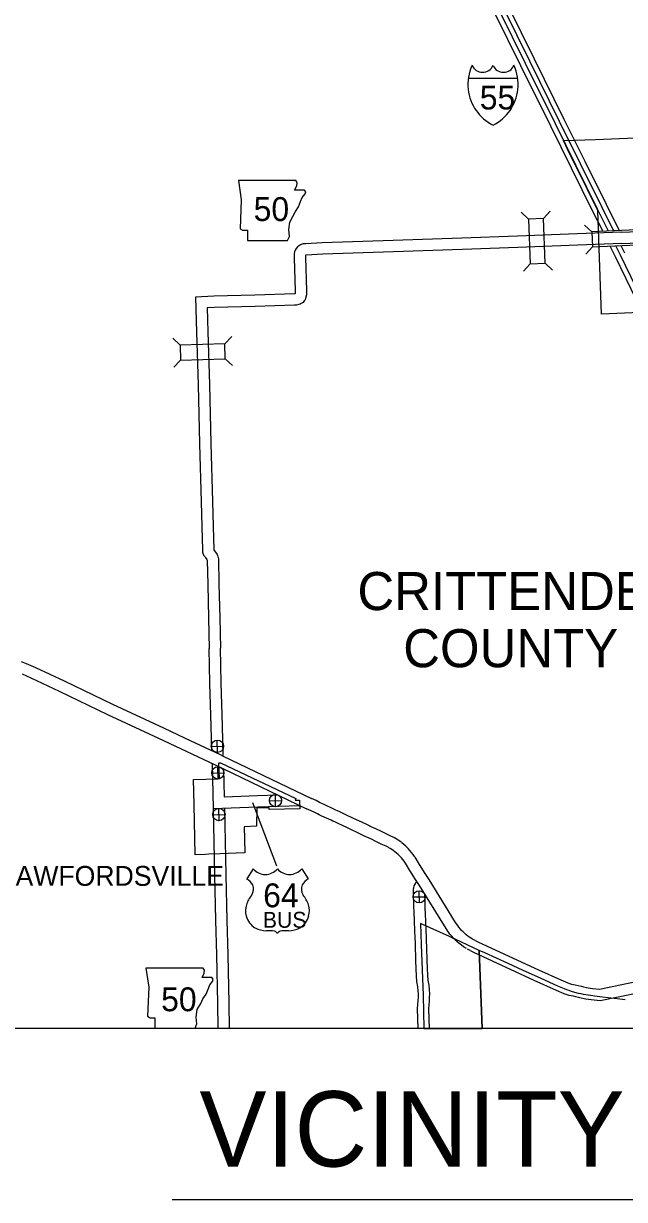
# Model space of a CAD drawing. Extents: x -117616 to 64730, y 54117 to 789866.
# Drawn here: x 61762 to 61921.6, y 55325.7 to 55637.7 of the extents above; entities that cross this region are included whole.
import ezdxf

# ---------------------------------------------------------------- set-up
doc = ezdxf.new("R2010")
doc.units = 0
for name, color, linetype in [('10', 7, 'Continuous'), ('15', 7, 'Continuous'), ('19', 7, 'Continuous'), ('20', 7, 'Continuous'), ('21', 7, 'Continuous'), ('22', 7, 'Continuous'), ('23', 7, 'Continuous'), ('26', 7, 'Continuous'), ('6', 7, 'Continuous'), ('Default', 7, 'Continuous'), ('R_Draft', 7, 'Continuous'), ('R_No Plot', 7, 'Continuous')]:
    doc.layers.add(name, color=color, linetype=linetype)

msp = doc.modelspace()

# ---------------------------------------------------------------- linework, layer by layer
at = {"layer": '10'}
for points in [[(61920.77, 55582.36), (61931.65, 55582.79), (61931.79, 55582.8), (61931.83, 55582.8), (61931.88, 55582.82), (61932.33, 55582.99), (61932.59, 55583.09), (61933.12, 55583.36), (61933.53, 55583.5), (61939.46, 55586.47), (61939.54, 55586.5)], [(61920.89, 55579.36), (61931.75, 55579.79), (61932.05, 55579.8), (61932.51, 55579.87), (61932.88, 55579.99), (61933.38, 55580.18), (61933.79, 55580.33), (61934.28, 55580.59), (61934.68, 55580.72), (61940.74, 55583.76), (61940.78, 55583.77)], [(61920.77, 55582.36), (61909.02, 55581.89), (61893.17, 55581.29), (61878.42, 55580.79), (61860.11, 55580.18), (61841.34, 55579.51), (61836.93, 55579.31), (61836.29, 55579.27), (61835.73, 55579.1), (61835.56, 55578.98), (61835.29, 55578.86), (61834.79, 55578.52), (61834.37, 55578.01), (61834.15, 55577.56), (61833.98, 55577.17), (61833.9, 55576.72), (61833.88, 55576.27), (61833.88, 55575.6), (61834.14, 55566.78), (61834.12, 55566.12), (61834.09, 55566.03), (61833.92, 55566.04), (61823.41, 55565.64), (61812.56, 55565.37), (61807.67, 55565.15), (61807.93, 55555.87), (61808.35, 55541.86), (61808.77, 55526.17), (61809.22, 55510.82), (61809.47, 55501.01), (61809.5, 55498.19), (61809.53, 55497.82), (61809.56, 55497.49), (61809.65, 55497.17), (61809.82, 55496.66), (61810.12, 55496.31), (61810.28, 55496.12), (61810.7, 55495.51), (61810.71, 55495.5), (61810.75, 55495.36), (61810.75, 55495.36), (61810.91, 55488.85), (61811.14, 55479.91), (61811.33, 55471.92)], [(61920.89, 55579.36), (61909.14, 55578.89), (61893.28, 55578.29), (61878.52, 55577.8), (61860.22, 55577.18), (61841.47, 55576.51), (61837.09, 55576.31), (61836.91, 55576.3), (61836.88, 55576.29), (61836.88, 55576.19), (61836.88, 55575.65), (61837.14, 55566.78), (61837.1, 55565.71), (61836.96, 55565.14), (61836.89, 55564.87), (61836.75, 55564.46), (61836.54, 55564.13), (61836.24, 55563.69), (61835.71, 55563.41), (61835.49, 55563.28), (61835.07, 55563.16), (61834.51, 55563.02), (61833.92, 55563.04), (61823.51, 55562.64), (61812.66, 55562.37), (61810.75, 55562.28), (61810.93, 55555.96), (61811.35, 55541.94), (61811.76, 55526.25), (61812.22, 55510.91), (61812.47, 55501.06), (61812.5, 55498.32), (61812.52, 55498.12), (61812.66, 55497.93), (61813.27, 55497.07), (61813.4, 55496.83), (61813.55, 55496.54), (61813.61, 55496.26), (61813.67, 55496.07), (61813.74, 55495.66), (61813.91, 55488.92), (61814.14, 55479.99), (61814.33, 55471.99)], [(61812, 55444.84), (61811.82, 55451.31), (61811.52, 55462.69), (61811.33, 55471.93)], [(61815.04, 55443.39), (61814.82, 55451.39), (61814.52, 55462.76), (61814.33, 55471.99)], [(61812.36, 55429.36), (61812.75, 55411.78), (61813, 55399.76), (61813.23, 55390.56), (61813.5, 55377.72), (61813.64, 55371.05)], [(61815.35, 55429.48), (61815.75, 55411.84), (61816, 55399.83), (61816.23, 55390.63), (61816.5, 55377.78), (61816.64, 55371.05)], [(61866.79, 55371.05), (61866.65, 55376.31), (61866.72, 55377.53), (61866.79, 55378.43), (61866.84, 55379.45), (61866.86, 55380.19), (61866.8, 55381.07), (61866.69, 55382.14), (61866.45, 55383.5), (61866.33, 55385.01), (61866.27, 55386.87), (61866.18, 55389.08), (61866.18, 55389.56), (61866.16, 55390.32), (61866.13, 55391.05), (61866.12, 55391.51), (61866.09, 55392.33), (61866.07, 55393.04), (61866.04, 55393.6), (61866.04, 55394.08), (61866.01, 55394.82), (61865.98, 55395.6), (61865.94, 55396.54), (61865.9, 55397.64), (61865.88, 55397.9), (61865.85, 55398.69), (61865.84, 55399.33), (61865.8, 55400.11), (61865.78, 55400.39), (61865.74, 55401.17), (61865.72, 55401.8), (61865.69, 55402.39), (61865.66, 55403.08), (61865.65, 55403.85), (61865.63, 55404.32), (61865.57, 55406.25), (61865.52, 55407.37), (61865.56, 55408.12), (61865.64, 55408.4), (61865.77, 55408.89), (61865.97, 55409.34), (61866.41, 55410.09)], [(61869.8, 55371.05), (61869.65, 55376.26), (61869.71, 55377.32), (61869.79, 55378.24), (61869.84, 55379.33), (61869.86, 55380.25), (61869.79, 55381.33), (61869.67, 55382.55), (61869.43, 55383.88), (61869.33, 55385.18), (61869.27, 55386.98), (61869.18, 55389.14), (61869.18, 55389.61), (61869.15, 55390.43), (61869.13, 55391.13), (61869.12, 55391.59), (61869.09, 55392.43), (61869.06, 55393.15), (61869.04, 55393.68), (61869.04, 55394.17), (61869, 55394.94), (61868.97, 55395.72), (61868.94, 55396.66), (61868.89, 55397.79), (61868.88, 55398.05), (61868.85, 55398.78), (61868.83, 55399.44), (61868.79, 55400.27), (61868.78, 55400.56), (61868.74, 55401.3), (61868.72, 55401.93), (61868.69, 55402.53), (61868.66, 55403.17), (61868.65, 55403.94), (61868.62, 55404.43), (61868.56, 55406.66)]]:
    msp.add_lwpolyline(points, dxfattribs=at)
at = {"layer": '15'}
for points in [[(61761.35, 55468.44), (61762.75, 55467.94), (61765.19, 55466.81), (61772.77, 55463.28), (61785.61, 55457.12), (61799.14, 55450.82), (61804.92, 55448.1), (61814.2, 55443.75), (61815.03, 55443.36)], [(61761.62, 55465.16), (61763.92, 55464.09), (61771.49, 55460.57), (61784.33, 55454.41), (61797.87, 55448.11), (61803.65, 55445.39), (61812.93, 55441.04), (61815.13, 55439.98)], [(61815.03, 55443.36), (61838.48, 55432.07)], [(61812.09, 55441.41), (61812.35, 55429.39), (61824.26, 55429.86), (61835.4, 55430.23)], [(61815.12, 55439.96), (61815.29, 55432.5), (61824.15, 55432.86), (61829.56, 55433.03)], [(61815.13, 55439.98), (61837.18, 55429.37)], [(61854.01, 55424.73), (61853.12, 55425.17), (61851.87, 55425.76), (61850.39, 55426.45), (61849.27, 55426.97), (61847.96, 55427.6), (61846.84, 55428.12), (61845.95, 55428.55), (61845.4, 55428.81), (61844.94, 55429.03), (61843.66, 55429.62), (61842.52, 55430.14), (61841.8, 55430.48), (61841.35, 55430.7), (61840.63, 55431.06), (61839.67, 55431.51), (61839.07, 55431.78), (61838.49, 55432.06)], [(61852.68, 55422.04), (61851.82, 55422.47), (61850.59, 55423.04), (61849.12, 55423.73), (61847.99, 55424.26), (61846.68, 55424.89), (61845.56, 55425.41), (61844.65, 55425.85), (61844.11, 55426.1), (61843.68, 55426.31), (61842.41, 55426.89), (61841.24, 55427.43), (61840.51, 55427.78), (61840.04, 55428), (61839.32, 55428.36), (61838.42, 55428.79), (61837.8, 55429.06), (61837.16, 55429.38)], [(61862.39, 55420.37), (61861.88, 55420.75), (61861.46, 55421.03), (61860.99, 55421.34), (61860.5, 55421.64), (61860.18, 55421.81), (61859.57, 55422.12), (61858.3, 55422.7), (61857.08, 55423.3), (61855.53, 55424.06), (61854.34, 55424.59), (61853.92, 55424.77)], [(61860.59, 55417.97), (61860.13, 55418.31), (61859.8, 55418.54), (61859.4, 55418.8), (61859.03, 55419.02), (61858.81, 55419.14), (61858.26, 55419.42), (61857.01, 55419.99), (61855.76, 55420.6), (61854.25, 55421.34), (61853.14, 55421.84), (61852.76, 55422)], [(61865.92, 55416.58), (61865.83, 55416.71), (61865.45, 55417.23), (61865.03, 55417.79), (61864.59, 55418.3), (61864.12, 55418.81), (61863.52, 55419.4), (61863, 55419.87), (61862.44, 55420.33)], [(61863.49, 55414.82), (61863.39, 55414.95), (61863.03, 55415.45), (61862.68, 55415.92), (61862.35, 55416.31), (61861.97, 55416.72), (61861.46, 55417.22), (61861.05, 55417.59), (61860.54, 55418.01)], [(61879.62, 55392.24), (61878.86, 55392.73), (61878.25, 55393.13), (61877.58, 55393.66), (61877.12, 55394.08), (61876.57, 55394.59), (61876.2, 55394.94), (61875.78, 55395.43), (61875.21, 55396.11), (61874.84, 55396.63), (61874.19, 55397.59), (61867.13, 55408.96), (61866.08, 55410.62), (61864.61, 55412.95), (61863.42, 55414.93)], [(61881.23, 55394.77), (61880.5, 55395.24), (61880.01, 55395.57), (61879.52, 55395.94), (61879.16, 55396.28), (61878.61, 55396.79), (61878.38, 55397.01), (61878.07, 55397.37), (61877.58, 55397.96), (61877.3, 55398.34), (61876.71, 55399.22), (61869.68, 55410.55), (61868.62, 55412.22), (61867.16, 55414.53), (61865.99, 55416.48)], [(61879.76, 55392.17), (61881.51, 55391.29), (61897.51, 55383.9), (61903.45, 55381.22), (61905.43, 55380.35), (61906.01, 55380.16), (61906.76, 55379.92), (61907.43, 55379.77), (61907.91, 55379.68), (61908.58, 55379.54), (61909.33, 55379.35), (61910.08, 55379.18), (61910.86, 55379.03), (61911.31, 55378.93), (61912.05, 55378.79), (61912.73, 55378.7), (61915.07, 55378.5), (61930.78, 55381.69)], [(61881.1, 55394.85), (61882.81, 55393.99), (61898.76, 55386.63), (61904.67, 55383.96), (61906.5, 55383.15), (61906.93, 55383.01), (61907.54, 55382.82), (61908.04, 55382.71), (61908.5, 55382.62), (61909.25, 55382.46), (61910.03, 55382.27), (61910.69, 55382.12), (61911.46, 55381.97), (61911.91, 55381.87), (61912.54, 55381.75), (61913.06, 55381.68), (61914.89, 55381.53), (61930.19, 55384.63)]]:
    msp.add_lwpolyline(points, dxfattribs=at)
at = {"layer": '19'}
for points in [[(61869.77, 55683.68), (61869.78, 55681.5), (61869.87, 55680.16), (61869.98, 55679.04), (61870.13, 55678.09), (61870.33, 55677.21), (61870.49, 55676.41), (61870.71, 55675.35), (61870.93, 55674.42), (61871.25, 55673.37), (61871.62, 55672.41), (61872.1, 55671.35), (61873.11, 55668.8), (61873.53, 55667.95), (61873.81, 55667.34), (61874.3, 55666.34), (61879.65, 55655.54), (61887.07, 55640.61), (61894, 55626.64), (61901.91, 55610.63), (61907.43, 55599.43), (61913.09, 55587.98), (61915.51, 55583.14), (61915.74, 55582.68)], [(61871.15, 55683.73), (61871.15, 55681.55), (61871.24, 55680.28), (61871.34, 55679.22), (61871.48, 55678.35), (61871.68, 55677.49), (61871.84, 55676.69), (61872.06, 55675.64), (61872.26, 55674.78), (61872.55, 55673.81), (61872.89, 55672.94), (61873.36, 55671.89), (61874.37, 55669.35), (61874.77, 55668.54), (61875.05, 55667.93), (61875.53, 55666.95), (61880.88, 55656.15), (61888.31, 55641.22), (61895.23, 55627.25), (61903.14, 55611.24), (61908.66, 55600.04), (61914.32, 55588.59), (61916.74, 55583.76), (61917.24, 55582.76)], [(61872.4, 55683.78), (61872.4, 55681.59), (61872.49, 55680.38), (61872.58, 55679.38), (61872.71, 55678.59), (61872.9, 55677.75), (61873.06, 55676.94), (61873.28, 55675.91), (61873.46, 55675.1), (61873.74, 55674.22), (61874.04, 55673.42), (61874.51, 55672.37), (61875.52, 55669.86), (61875.9, 55669.08), (61876.18, 55668.47), (61876.66, 55667.5), (61882, 55656.7), (61889.43, 55641.78), (61896.35, 55627.8), (61904.26, 55611.79), (61909.78, 55600.59), (61915.44, 55589.15), (61917.86, 55584.32), (61918.62, 55582.8)], [(61873.77, 55683.83), (61873.78, 55681.64), (61873.86, 55680.49), (61873.95, 55679.55), (61874.06, 55678.85), (61874.24, 55678.04), (61874.41, 55677.22), (61874.62, 55676.21), (61874.79, 55675.46), (61875.04, 55674.67), (61875.31, 55673.95), (61875.78, 55672.91), (61876.77, 55670.42), (61877.14, 55669.67), (61877.42, 55669.06), (61877.89, 55668.1), (61883.23, 55657.32), (61890.66, 55642.39), (61897.58, 55628.41), (61905.49, 55612.4), (61911.01, 55601.2), (61916.67, 55589.76), (61919.09, 55584.93), (61920.11, 55582.88)], [(61917.7, 55578.74), (61919.21, 55575.71)], [(61919.2, 55578.82), (61920.44, 55576.32)], [(61920.44, 55576.32), (61927.26, 55562.26), (61929.96, 55556.75)], [(61920.58, 55578.86), (61921.56, 55576.88)], [(61919.2, 55575.72), (61926.02, 55561.66), (61928.45, 55556.7)]]:
    msp.add_lwpolyline(points, dxfattribs=at)
at = {"layer": '20'}
for p, q in [((61896.08, 55585.84), (61894.14, 55587.64)), ((61900.04, 55585.99), (61901.83, 55587.93)), ((61912.9, 55582.46), (61910.95, 55584.25)), ((61913.07, 55578.51), (61911.28, 55576.56)), ((61896.53, 55573.97), (61894.73, 55572.03)), ((61900.48, 55574.12), (61902.42, 55572.32)), ((61815.47, 55552.76), (61817.28, 55554.68)), ((61803.59, 55552.4), (61801.67, 55554.21)), ((61803.71, 55548.44), (61801.9, 55546.52)), ((61815.59, 55548.8), (61817.51, 55546.99))]:
    msp.add_line(p, q, dxfattribs=at)
for points in [[(61900.48, 55574.12), (61900.04, 55585.99), (61896.08, 55585.84), (61896.53, 55573.97)], [(61913.07, 55578.51), (61924.94, 55579.02), (61924.77, 55582.97), (61912.9, 55582.46)], [(61803.71, 55548.44), (61815.59, 55548.8), (61815.47, 55552.76), (61803.59, 55552.4)]]:
    msp.add_lwpolyline(points, close=True, dxfattribs=at)
at = {"layer": '21'}
for points in [[(61819.08, 55596.07), (61819.84, 55590.99), (61819.5, 55583.29), (61820.18, 55582.87), (61821.45, 55582.87), (61821.45, 55580.16), (61832.1, 55580.16), (61832.61, 55581.26), (61832.44, 55583.04), (61832.7, 55585.07), (61833.63, 55586.68), (61834.22, 55587.86), (61835.06, 55589.13), (61835.57, 55590.48), (61835.99, 55591.58), (61836.76, 55592.51), (61836.93, 55593.11), (61836.59, 55593.53), (61833.96, 55593.53), (61834.56, 55594.71), (61834.64, 55595.47), (61834.29, 55596.06)], [(61794.52, 55387.08), (61795.28, 55382.01), (61794.94, 55374.31), (61795.62, 55373.89), (61796.89, 55373.89), (61796.89, 55371.18), (61807.55, 55371.18), (61808.05, 55372.28), (61807.89, 55374.06), (61808.14, 55376.09), (61809.07, 55377.69), (61809.66, 55378.88), (61810.51, 55380.15), (61811.02, 55381.5), (61811.44, 55382.6), (61812.2, 55383.53), (61812.37, 55384.12), (61812.03, 55384.54), (61809.41, 55384.54), (61810, 55385.73), (61810.09, 55386.49), (61809.73, 55387.08)]]:
    msp.add_lwpolyline(points, close=True, dxfattribs=at)
at = {"layer": '22'}
for p, q in [((61829.29, 55414.15), (61822.9, 55430.95)), ((61823, 55413.43), (61821.27, 55410.75)), ((61835.87, 55413.43), (61837.6, 55410.75))]:
    msp.add_line(p, q, dxfattribs=at)
for centre, radius, start, end in [((61826.22, 55416.14), 4.21, 220.075, 319.6701), ((61832.64, 55416.14), 4.21, 220.3299, 319.925), ((61819, 55406.87), 4.5, 30.7809, 59.9883), ((61819.99, 55408.05), 3.08, 328.8105, 21.2108), ((61838.87, 55408.05), 3.08, 158.7892, 211.1895), ((61839.86, 55406.87), 4.5, 120.0117, 149.2191), ((61828.05, 55401.73), 7.19, 138.9565, 162.6913), ((61830.81, 55401.73), 7.19, 17.3087, 41.0435), ((61825.68, 55402.32), 4.75, 160.9576, 197.3819), ((61833.18, 55402.32), 4.75, 342.6181, 19.0424), ((61826.45, 55402.34), 5.5, 195.1074, 237.1312), ((61832.41, 55402.34), 5.5, 302.8688, 344.8926), ((61826.56, 55404.07), 7.06, 244.0771, 269.5779), ((61826.72, 55384.08), 12.93, 81.1942, 90.9539), ((61828.34, 55395.67), 1.24, 28.0342, 72.9864), ((61830.52, 55395.67), 1.24, 107.0136, 151.9658), ((61832.14, 55384.08), 12.93, 89.0461, 98.8058), ((61832.31, 55404.07), 7.06, 270.4221, 295.9229)]:
    msp.add_arc(centre, radius, start, end, dxfattribs=at)
at = {"layer": '23'}
msp.add_line((61880.12, 55623.21), (61893.23, 55623.21), dxfattribs=at)
for centre, radius, start, end in [((61892.3, 55621.5), 12.3, 155.2204, 185.7928), ((61883.91, 55627.79), 3, 202.1459, 337.3414), ((61889.44, 55627.79), 3, 202.6586, 337.8541), ((61881.04, 55621.5), 12.3, 354.2072, 24.7796), ((61892.07, 55621.61), 12.09, 186.3923, 243.4571), ((61881.27, 55621.61), 12.09, 296.5429, 353.6077)]:
    msp.add_arc(centre, radius, start, end, dxfattribs=at)
at = {"layer": '26'}
for p, q in [((61811.87, 55445.89), (61815.13, 55445.97)), ((61813.54, 55444.3), (61813.46, 55447.56)), ((61811.98, 55438.84), (61815.24, 55438.92)), ((61813.65, 55437.25), (61813.57, 55440.51)), ((61828.95, 55429.91), (61828.87, 55433.17)), ((61827.28, 55431.5), (61830.54, 55431.58)), ((61812.28, 55427.76), (61815.53, 55427.83)), ((61813.94, 55426.17), (61813.87, 55429.42)), ((61865.43, 55405.95), (61868.69, 55406.03)), ((61867.1, 55404.36), (61867.02, 55407.62))]:
    msp.add_line(p, q, dxfattribs=at)
for centre in [(61813.5, 55445.93), (61813.61, 55438.88), (61828.91, 55431.54), (61813.91, 55427.8), (61867.06, 55405.99)]:
    msp.add_circle(centre, 1.63, dxfattribs=at)
at = {"layer": '6'}
for p, q in [((61875.15, 55395.42), (61867.39, 55398.9)), ((61867.39, 55398.9), (61867.56, 55393.29)), ((61882.99, 55391.73), (61875.15, 55395.42)), ((61867.56, 55393.29), (61868.1, 55379.93)), ((61883.41, 55380.37), (61882.99, 55391.73)), ((61868.1, 55379.93), (61868.32, 55371.05)), ((61883.76, 55371.05), (61883.41, 55380.37)), ((61868.32, 55371.05), (61883.76, 55371.05))]:
    msp.add_line(p, q, dxfattribs=at)
for points in [[(61941.9, 55561.8), (61915.44, 55560.62), (61914.74, 55580.59), (61914.5, 55588.15), (61911.78, 55593.74), (61906.47, 55604.36), (61905.35, 55606.67), (61913.9, 55606.97), (61926.58, 55607.48)], [(61814.01, 55437.35), (61813.9, 55441.42), (61813.99, 55441.58), (61814.32, 55441.55), (61834.34, 55432.09), (61834.11, 55431.63)], [(61820.8, 55417.67), (61818.44, 55417.6), (61814.24, 55417.41), (61811.19, 55417.28), (61810.33, 55417.24), (61807.62, 55417.11), (61807.28, 55430.49), (61807.12, 55437.09), (61813.73, 55437.34), (61814.01, 55437.35)], [(61823.92, 55429.63), (61823.91, 55424.7), (61820.63, 55424.58), (61820.8, 55417.97), (61820.8, 55417.67)], [(61834.11, 55431.63), (61835.32, 55431.66), (61835.33, 55429.33), (61827.23, 55429.14), (61827.22, 55429.64), (61823.92, 55429.63)], [(61921.74, 55378.65), (61919.6, 55378.89), (61917.96, 55379.09), (61915.01, 55379.47), (61913.64, 55379.62), (61913.18, 55379.69), (61910.72, 55380.07), (61910.09, 55380.21), (61909.39, 55380.36), (61908.37, 55380.62), (61907.5, 55380.88), (61906.85, 55381.09), (61906.26, 55381.3), (61905.6, 55381.55), (61903.85, 55382.3), (61899.46, 55384.28), (61897.65, 55385.11), (61894.63, 55386.48), (61890.69, 55388.28), (61884.46, 55391.09), (61882.99, 55391.73)], [(61882.99, 55391.73), (61883.41, 55380.37), (61883.76, 55371.05)]]:
    msp.add_lwpolyline(points, dxfattribs=at)
at = {"layer": 'R_Draft'}
msp.add_line((61801.51, 55325.67), (61995.43, 55325.67), dxfattribs=at)
at = {"layer": 'R_No Plot'}
msp.add_lwpolyline([(61556.57, 56155.54), (62285.97, 56155.54), (62285.97, 55371.05), (61556.57, 55371.05)], close=True, dxfattribs=at)

# ---------------------------------------------------------------- texts
at = {"layer": '21'}
for p in [(61823.11, 55585.33), (61798.55, 55375.63)]:
    msp.add_text('50', height=6.336, dxfattribs=at).set_placement(p)
at = {"layer": '22'}
for s, height, p in [('64', 6.336, (61825.64, 55403.22)), ('BUS', 4.224, (61825.54, 55397.78))]:
    msp.add_text(s, height=height, dxfattribs=at).set_placement(p)
at = {"layer": '23'}
msp.add_text('55', height=6.336, dxfattribs=at).set_placement((61883.14, 55614.93))
at = {"layer": '6'}
msp.add_text('CRAWFORDSVILLE', height=5.28, dxfattribs=at).set_placement((61749.71, 55408.91))
at = {"layer": 'Default'}
for s, height, p in [('CRITTENDEN', 10.107, (61850.67, 55482.08)), ('COUNTY', 10.107, (61862.82, 55466.92)), ('VICINITY MAP', 20, (61808.7, 55334.41))]:
    msp.add_text(s, height=height, dxfattribs=at).set_placement(p)

doc.saveas('drawing.dxf')
